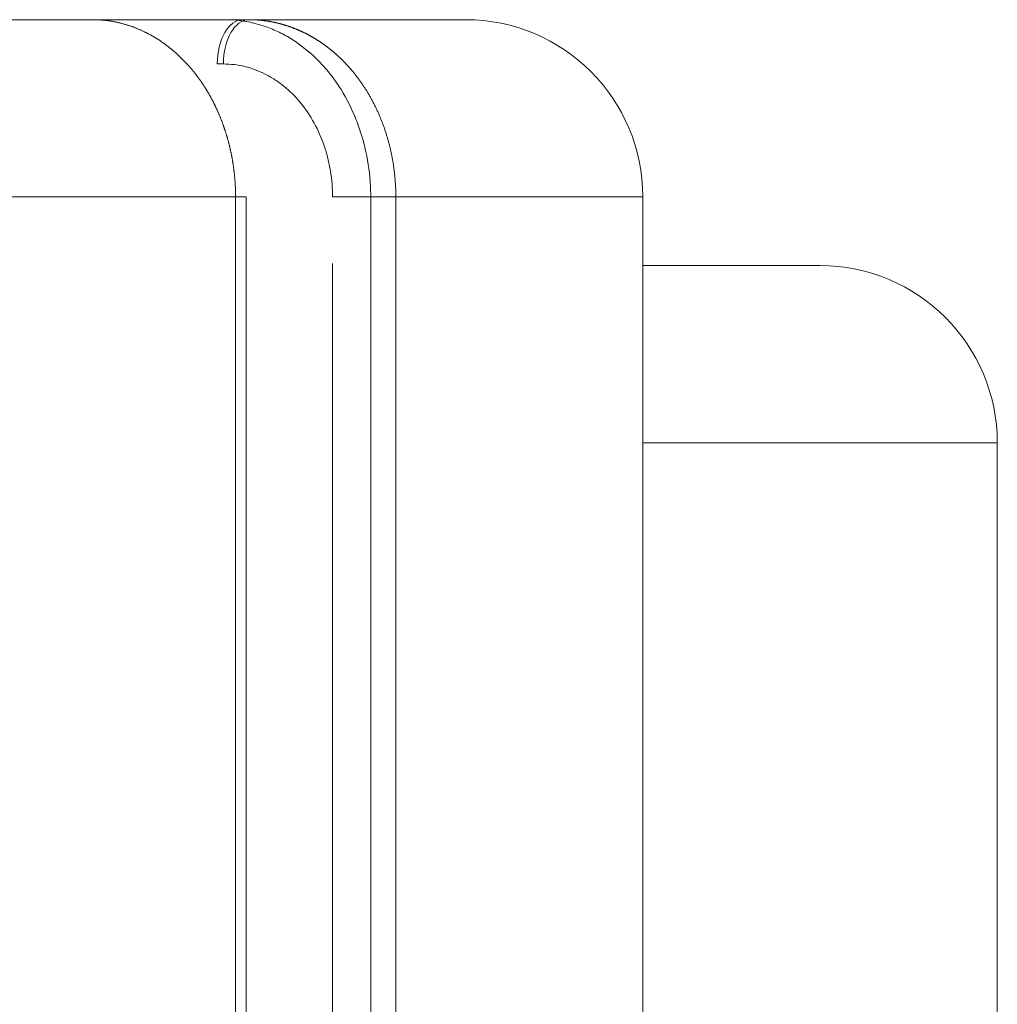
# Model space of a CAD drawing. Header units: millimetres. Extents: x 25069 to 61396, y 8621 to 21558.
# Tile 588 of 656: x 57357 to 57402, y 16304 to 16348. Entities that reach past the tile are written whole.
import ezdxf

# ---------------------------------------------------------------- set-up
doc = ezdxf.new("R2010")
doc.units = ezdxf.units.MM
doc.layers.add('10', color=7, linetype='Continuous')

msp = doc.modelspace()

# ---------------------------------------------------------------- linework, layer by layer
at = {"layer": '10', "color": 7, "linetype": 'Continuous', "lineweight": 20}
for p, q in [((57317.553, 16348.128), (57360.709, 16348.128)), ((57360.664, 16348.128), (57367.492, 16348.128)), ((57366.745, 16348.128), (57367.487, 16348.128)), ((57367.492, 16348.128), (57367.768, 16348.128)), ((57367.768, 16348.128), (57377.55, 16348.128)), ((57366.62, 16346.128), (57366.345, 16346.128)), ((57367.169, 16340.128), (57340.48, 16340.128)), ((57367.169, 16270.129), (57367.169, 16340.128)), ((57367.649, 16340.128), (57367.169, 16340.128)), ((57367.649, 16267.128), (57367.649, 16340.128)), ((57371.546, 16340.128), (57374.402, 16340.128)), ((57373.269, 16340.128), (57373.269, 16267.128)), ((57385.55, 16340.128), (57374.402, 16340.128)), ((57374.402, 16340.128), (57374.402, 16270.129)), ((57385.55, 16340.128), (57385.55, 16267.799)), ((57371.546, 16270.129), (57371.546, 16337.127)), ((57385.55, 16337.028), (57393.55, 16337.028)), ((57385.55, 16337.028), (57393.55, 16337.028)), ((57401.55, 16329.028), (57385.551, 16329.028)), ((57401.55, 16288.812), (57401.55, 16329.028))]:
    msp.add_line(p, q, dxfattribs=at)
for centre in [(57377.55, 16340.128), (57393.55, 16329.028)]:
    msp.add_arc(centre, 8, 0, 90, dxfattribs=at)
for centre in [(57367.492, 16346.128), (57367.768, 16346.128)]:
    msp.add_ellipse(centre, major_axis=(0, -2), ratio=0.573576, start_param=3.141593, end_param=4.712389, dxfattribs=at)
for points, knots in [([(57367.169, 16340.128), (57367.169, 16340.143), (57367.169, 16340.174), (57367.168, 16340.22), (57367.168, 16340.266), (57367.167, 16340.313), (57367.166, 16340.359), (57367.165, 16340.405), (57367.163, 16340.452), (57367.162, 16340.498), (57367.16, 16340.544), (57367.158, 16340.591), (57367.155, 16340.637), (57367.153, 16340.683), (57367.15, 16340.73), (57367.147, 16340.776), (57367.144, 16340.822), (57367.141, 16340.869), (57367.137, 16340.915), (57367.133, 16340.961), (57367.129, 16341.008), (57367.125, 16341.054), (57367.121, 16341.1), (57367.116, 16341.147), (57367.111, 16341.193), (57367.106, 16341.239), (57367.1, 16341.286), (57367.095, 16341.332), (57367.089, 16341.378), (57367.083, 16341.424), (57367.077, 16341.47), (57367.07, 16341.517), (57367.064, 16341.563), (57367.057, 16341.609), (57367.05, 16341.655), (57367.042, 16341.701), (57367.035, 16341.747), (57367.027, 16341.793), (57367.019, 16341.839), (57367.011, 16341.885), (57367.002, 16341.93), (57366.993, 16341.976), (57366.985, 16342.022), (57366.975, 16342.068), (57366.966, 16342.113), (57366.956, 16342.159), (57366.947, 16342.205), (57366.937, 16342.25), (57366.926, 16342.296), (57366.916, 16342.341), (57366.905, 16342.386), (57366.894, 16342.432), (57366.883, 16342.477), (57366.872, 16342.522), (57366.86, 16342.567), (57366.849, 16342.612), (57366.837, 16342.657), (57366.824, 16342.702), (57366.812, 16342.747), (57366.799, 16342.792), (57366.786, 16342.837), (57366.773, 16342.881), (57366.76, 16342.926), (57366.746, 16342.97), (57366.733, 16343.015), (57366.719, 16343.059), (57366.704, 16343.103), (57366.69, 16343.147), (57366.675, 16343.191), (57366.66, 16343.235), (57366.645, 16343.279), (57366.63, 16343.323), (57366.615, 16343.367), (57366.599, 16343.41), (57366.583, 16343.454), (57366.567, 16343.497), (57366.55, 16343.541), (57366.534, 16343.584), (57366.517, 16343.627), (57366.5, 16343.67), (57366.483, 16343.713), (57366.465, 16343.756), (57366.448, 16343.798), (57366.43, 16343.841), (57366.412, 16343.883), (57366.393, 16343.925), (57366.375, 16343.968), (57366.356, 16344.01), (57366.337, 16344.052), (57366.318, 16344.094), (57366.299, 16344.135), (57366.279, 16344.177), (57366.259, 16344.218), (57366.239, 16344.26), (57366.219, 16344.301), (57366.199, 16344.342), (57366.178, 16344.383), (57366.157, 16344.424), (57366.136, 16344.464), (57366.115, 16344.505), (57366.093, 16344.545), (57366.072, 16344.585), (57366.05, 16344.625), (57366.028, 16344.665), (57366.005, 16344.705), (57365.983, 16344.745), (57365.96, 16344.784), (57365.937, 16344.824), (57365.914, 16344.863), (57365.891, 16344.902), (57365.867, 16344.941), (57365.844, 16344.979), (57365.82, 16345.018), (57365.796, 16345.056), (57365.771, 16345.095), (57365.747, 16345.133), (57365.722, 16345.17), (57365.697, 16345.208), (57365.672, 16345.246), (57365.647, 16345.283), (57365.622, 16345.32), (57365.596, 16345.357), (57365.57, 16345.394), (57365.544, 16345.431), (57365.518, 16345.467), (57365.491, 16345.503), (57365.465, 16345.54), (57365.438, 16345.576), (57365.411, 16345.611), (57365.384, 16345.647), (57365.356, 16345.682), (57365.329, 16345.717), (57365.301, 16345.752), (57365.14, 16345.953), (57364.826, 16346.306), (57364.326, 16346.77), (57363.776, 16347.182), (57363.368, 16347.423), (57363.131, 16347.543), (57363.08, 16347.568), (57363.029, 16347.593), (57362.977, 16347.617), (57362.925, 16347.642), (57362.872, 16347.665), (57362.818, 16347.689), (57362.764, 16347.711), (57362.709, 16347.734), (57362.654, 16347.756), (57362.597, 16347.778), (57362.541, 16347.799), (57362.483, 16347.82), (57362.425, 16347.84), (57362.367, 16347.859), (57362.307, 16347.879), (57362.247, 16347.897), (57362.187, 16347.915), (57362.126, 16347.933), (57362.064, 16347.949), (57362.002, 16347.966), (57361.939, 16347.981), (57361.875, 16347.996), (57361.811, 16348.01), (57361.747, 16348.024), (57361.681, 16348.037), (57361.615, 16348.049), (57361.549, 16348.06), (57361.482, 16348.07), (57361.414, 16348.08), (57361.346, 16348.089), (57361.278, 16348.097), (57361.208, 16348.104), (57361.139, 16348.11), (57361.068, 16348.115), (57360.997, 16348.12), (57360.926, 16348.123), (57360.854, 16348.126), (57360.782, 16348.127), (57360.733, 16348.128), (57360.709, 16348.128)], [0, 0, 0, 0, 0.003673, 0.007347, 0.011023, 0.0147, 0.01838, 0.022061, 0.025744, 0.029428, 0.033114, 0.036802, 0.040492, 0.044183, 0.047876, 0.051571, 0.055268, 0.058966, 0.062666, 0.066368, 0.070071, 0.073776, 0.077483, 0.081192, 0.084902, 0.088614, 0.092328, 0.096044, 0.099761, 0.10348, 0.107201, 0.110923, 0.114647, 0.118373, 0.122101, 0.12583, 0.129561, 0.133294, 0.137029, 0.140765, 0.144503, 0.148243, 0.151985, 0.155728, 0.159473, 0.16322, 0.166968, 0.170718, 0.17447, 0.178224, 0.18198, 0.185737, 0.189496, 0.193257, 0.197019, 0.200783, 0.204549, 0.208317, 0.212086, 0.215858, 0.219631, 0.223405, 0.227182, 0.23096, 0.23474, 0.238522, 0.242305, 0.246091, 0.249878, 0.253666, 0.257457, 0.261249, 0.265043, 0.268839, 0.272636, 0.276436, 0.280237, 0.28404, 0.287844, 0.291651, 0.295459, 0.299269, 0.30308, 0.306894, 0.310709, 0.314526, 0.318344, 0.322165, 0.325987, 0.329811, 0.333637, 0.337464, 0.341294, 0.345125, 0.348958, 0.352792, 0.356629, 0.360467, 0.364307, 0.368149, 0.371992, 0.375837, 0.379684, 0.383533, 0.387384, 0.391236, 0.39509, 0.398946, 0.402804, 0.406663, 0.410525, 0.414388, 0.418252, 0.422119, 0.425987, 0.429858, 0.433729, 0.437603, 0.441479, 0.445356, 0.449235, 0.453116, 0.456999, 0.460883, 0.464769, 0.468657, 0.472547, 0.476438, 0.480332, 0.484227, 0.488124, 0.492023, 0.495923, 0.499825, 0.559555, 0.621062, 0.684349, 0.749414, 0.754736, 0.760107, 0.765527, 0.770994, 0.77651, 0.782074, 0.787687, 0.793348, 0.799057, 0.804815, 0.81062, 0.816474, 0.822377, 0.828328, 0.834327, 0.840374, 0.84647, 0.852614, 0.858806, 0.865047, 0.871335, 0.877673, 0.884058, 0.890492, 0.896974, 0.903504, 0.910083, 0.91671, 0.923385, 0.930109, 0.936881, 0.943701, 0.950569, 0.957486, 0.964451, 0.971464, 0.978526, 0.985635, 0.992794, 1, 1, 1, 1]), ([(57366.745, 16348.128), (57366.973, 16348.126), (57367.202, 16348.11), (57367.646, 16348.05), (57367.86, 16348.008), (57368.28, 16347.9), (57368.693, 16347.767), (57369.094, 16347.586), (57369.488, 16347.38), (57369.683, 16347.264), (57370.25, 16346.883), (57370.603, 16346.588), (57371.094, 16346.085), (57371.251, 16345.907), (57371.553, 16345.53), (57371.697, 16345.332), (57372.099, 16344.719), (57372.332, 16344.282), (57372.629, 16343.585), (57372.72, 16343.344), (57372.88, 16342.856), (57372.949, 16342.608), (57373.128, 16341.857), (57373.207, 16341.344), (57373.261, 16340.587), (57373.269, 16340.357), (57373.269, 16340.128)], [0, 0, 0, 0, 0.067111, 0.067111, 0.129821, 0.129821, 0.192532, 0.255242, 0.255242, 0.317952, 0.317952, 0.443373, 0.443373, 0.506083, 0.506083, 0.568794, 0.568794, 0.694214, 0.694214, 0.756925, 0.756925, 0.819635, 0.819635, 0.945056, 0.945056, 1, 1, 1, 1]), ([(57367.768, 16348.128), (57367.78, 16348.128), (57367.806, 16348.128), (57367.844, 16348.127), (57367.882, 16348.127), (57367.92, 16348.126), (57367.958, 16348.124), (57367.996, 16348.123), (57368.034, 16348.121), (57368.072, 16348.119), (57368.11, 16348.117), (57368.147, 16348.115), (57368.185, 16348.112), (57368.222, 16348.109), (57368.259, 16348.106), (57368.297, 16348.102), (57368.334, 16348.099), (57368.371, 16348.095), (57368.408, 16348.091), (57368.445, 16348.086), (57368.481, 16348.081), (57368.518, 16348.077), (57368.555, 16348.071), (57368.591, 16348.066), (57368.628, 16348.06), (57368.664, 16348.055), (57368.7, 16348.049), (57368.736, 16348.042), (57368.772, 16348.036), (57368.808, 16348.029), (57368.844, 16348.022), (57368.879, 16348.015), (57368.915, 16348.007), (57368.95, 16348), (57368.986, 16347.992), (57369.021, 16347.984), (57369.056, 16347.976), (57369.091, 16347.967), (57369.126, 16347.959), (57369.161, 16347.95), (57369.196, 16347.941), (57369.23, 16347.931), (57369.265, 16347.922), (57369.299, 16347.912), (57369.333, 16347.902), (57369.367, 16347.892), (57369.401, 16347.882), (57369.435, 16347.871), (57369.469, 16347.861), (57369.503, 16347.85), (57369.536, 16347.839), (57369.57, 16347.828), (57369.603, 16347.816), (57369.636, 16347.805), (57369.669, 16347.793), (57369.702, 16347.781), (57369.735, 16347.769), (57369.767, 16347.756), (57369.8, 16347.744), (57369.832, 16347.731), (57369.865, 16347.718), (57369.897, 16347.705), (57369.929, 16347.692), (57369.961, 16347.679), (57369.993, 16347.665), (57370.024, 16347.652), (57370.056, 16347.638), (57370.087, 16347.624), (57370.118, 16347.61), (57370.15, 16347.595), (57370.181, 16347.581), (57370.211, 16347.566), (57370.242, 16347.551), (57370.273, 16347.536), (57370.303, 16347.521), (57370.334, 16347.506), (57370.364, 16347.491), (57370.394, 16347.475), (57370.424, 16347.46), (57370.454, 16347.444), (57370.484, 16347.428), (57370.513, 16347.412), (57370.543, 16347.396), (57370.572, 16347.379), (57370.601, 16347.363), (57370.63, 16347.346), (57370.659, 16347.329), (57370.688, 16347.312), (57370.716, 16347.295), (57370.745, 16347.278), (57370.773, 16347.261), (57370.802, 16347.244), (57370.83, 16347.226), (57370.858, 16347.208), (57370.885, 16347.191), (57370.913, 16347.173), (57370.941, 16347.155), (57370.968, 16347.137), (57370.995, 16347.119), (57371.022, 16347.1), (57371.05, 16347.082), (57371.076, 16347.063), (57371.103, 16347.045), (57371.13, 16347.026), (57371.156, 16347.007), (57371.183, 16346.988), (57371.209, 16346.969), (57371.235, 16346.95), (57371.261, 16346.931), (57371.286, 16346.911), (57371.312, 16346.892), (57371.338, 16346.872), (57371.363, 16346.853), (57371.388, 16346.833), (57371.413, 16346.813), (57371.438, 16346.793), (57371.463, 16346.773), (57371.488, 16346.753), (57371.512, 16346.733), (57371.537, 16346.713), (57371.561, 16346.693), (57371.585, 16346.672), (57371.609, 16346.652), (57371.633, 16346.631), (57371.657, 16346.611), (57371.68, 16346.59), (57371.704, 16346.569), (57371.727, 16346.548), (57371.75, 16346.527), (57371.773, 16346.506), (57371.796, 16346.485), (57371.819, 16346.464), (57371.842, 16346.443), (57371.864, 16346.422), (57371.887, 16346.401), (57371.909, 16346.379), (57371.931, 16346.358), (57371.953, 16346.336), (57371.975, 16346.315), (57371.997, 16346.293), (57372.018, 16346.272), (57372.04, 16346.25), (57372.061, 16346.228), (57372.082, 16346.206), (57372.103, 16346.185), (57372.124, 16346.163), (57372.145, 16346.141), (57372.166, 16346.119), (57372.186, 16346.097), (57372.207, 16346.075), (57372.227, 16346.053), (57372.247, 16346.03), (57372.267, 16346.008), (57372.287, 16345.986), (57372.307, 16345.964), (57372.326, 16345.942), (57372.346, 16345.919), (57372.365, 16345.897), (57372.385, 16345.874), (57372.404, 16345.852), (57372.423, 16345.83), (57372.442, 16345.807), (57372.471, 16345.772), (57372.511, 16345.723), (57372.56, 16345.661), (57372.609, 16345.599), (57372.658, 16345.536), (57372.706, 16345.472), (57372.753, 16345.408), (57372.8, 16345.343), (57372.846, 16345.278), (57372.891, 16345.212), (57372.936, 16345.145), (57372.98, 16345.079), (57373.024, 16345.011), (57373.067, 16344.943), (57373.109, 16344.875), (57373.151, 16344.806), (57373.192, 16344.736), (57373.232, 16344.666), (57373.272, 16344.596), (57373.311, 16344.525), (57373.349, 16344.454), (57373.387, 16344.382), (57373.424, 16344.31), (57373.461, 16344.238), (57373.496, 16344.165), (57373.531, 16344.092), (57373.566, 16344.018), (57373.6, 16343.944), (57373.633, 16343.869), (57373.665, 16343.795), (57373.697, 16343.72), (57373.728, 16343.644), (57373.758, 16343.568), (57373.788, 16343.492), (57373.817, 16343.416), (57373.845, 16343.339), (57373.872, 16343.262), (57373.899, 16343.185), (57373.926, 16343.107), (57373.951, 16343.029), (57373.976, 16342.951), (57374, 16342.873), (57374.023, 16342.794), (57374.046, 16342.715), (57374.068, 16342.636), (57374.089, 16342.557), (57374.11, 16342.478), (57374.13, 16342.398), (57374.149, 16342.318), (57374.167, 16342.238), (57374.185, 16342.158), (57374.202, 16342.078), (57374.219, 16341.997), (57374.234, 16341.917), (57374.249, 16341.836), (57374.264, 16341.755), (57374.277, 16341.674), (57374.29, 16341.593), (57374.302, 16341.512), (57374.314, 16341.431), (57374.324, 16341.35), (57374.335, 16341.268), (57374.344, 16341.187), (57374.353, 16341.105), (57374.36, 16341.024), (57374.368, 16340.942), (57374.374, 16340.861), (57374.38, 16340.779), (57374.385, 16340.698), (57374.39, 16340.616), (57374.394, 16340.535), (57374.397, 16340.453), (57374.399, 16340.372), (57374.401, 16340.29), (57374.402, 16340.209), (57374.402, 16340.155), (57374.402, 16340.128)], [0, 0, 0, 0, 0.003675, 0.007343, 0.011004, 0.014657, 0.018304, 0.021943, 0.025576, 0.029201, 0.032819, 0.036431, 0.040035, 0.043631, 0.047221, 0.050804, 0.05438, 0.057948, 0.06151, 0.065064, 0.068611, 0.072151, 0.075684, 0.07921, 0.082729, 0.086241, 0.089745, 0.093243, 0.096733, 0.100217, 0.103693, 0.107162, 0.110624, 0.114079, 0.117527, 0.120967, 0.124401, 0.127828, 0.131247, 0.134659, 0.138065, 0.141463, 0.144854, 0.148238, 0.151615, 0.154984, 0.158347, 0.161703, 0.165051, 0.168392, 0.171727, 0.175054, 0.178374, 0.181687, 0.184992, 0.188291, 0.191583, 0.194867, 0.198145, 0.201415, 0.204678, 0.207935, 0.211184, 0.214425, 0.21766, 0.220888, 0.224109, 0.227322, 0.230529, 0.233728, 0.23692, 0.240105, 0.243283, 0.246454, 0.249618, 0.252775, 0.255924, 0.259067, 0.262202, 0.265331, 0.268452, 0.271566, 0.274673, 0.277773, 0.280866, 0.283951, 0.28703, 0.290102, 0.293166, 0.296223, 0.299274, 0.302317, 0.305353, 0.308382, 0.311403, 0.314418, 0.317426, 0.320426, 0.32342, 0.326406, 0.329385, 0.332357, 0.335322, 0.33828, 0.341231, 0.344174, 0.347111, 0.350041, 0.352963, 0.355878, 0.358786, 0.361688, 0.364581, 0.367468, 0.370348, 0.373221, 0.376086, 0.378945, 0.381796, 0.384641, 0.387478, 0.390308, 0.393131, 0.395947, 0.398755, 0.401557, 0.404352, 0.407139, 0.409919, 0.412693, 0.415459, 0.418218, 0.42097, 0.423715, 0.426453, 0.429183, 0.431907, 0.434623, 0.437333, 0.440035, 0.44273, 0.445418, 0.448099, 0.450773, 0.45344, 0.456099, 0.458752, 0.461397, 0.464036, 0.466667, 0.469291, 0.471908, 0.474518, 0.477121, 0.479717, 0.482305, 0.484887, 0.487461, 0.490029, 0.492589, 0.495142, 0.497688, 0.500227, 0.50709, 0.513947, 0.520798, 0.527645, 0.534486, 0.541321, 0.548151, 0.554976, 0.561795, 0.568609, 0.575418, 0.582221, 0.589019, 0.595811, 0.602598, 0.60938, 0.616156, 0.622927, 0.629692, 0.636452, 0.643207, 0.649956, 0.6567, 0.663438, 0.670171, 0.676899, 0.683621, 0.690338, 0.69705, 0.703756, 0.710457, 0.717153, 0.723843, 0.730528, 0.737207, 0.743881, 0.75055, 0.757213, 0.763871, 0.770523, 0.777171, 0.783813, 0.790449, 0.79708, 0.803706, 0.810327, 0.816942, 0.823551, 0.830156, 0.836755, 0.843349, 0.849937, 0.85652, 0.863098, 0.86967, 0.876237, 0.882799, 0.889355, 0.895906, 0.902452, 0.908993, 0.915528, 0.922057, 0.928582, 0.935101, 0.941615, 0.948123, 0.954626, 0.961124, 0.967617, 0.974104, 0.980586, 0.987063, 0.993534, 1, 1, 1, 1]), ([(57371.546, 16340.128), (57371.546, 16340.524), (57371.514, 16340.914), (57371.42, 16341.49), (57371.381, 16341.68), (57371.288, 16342.057), (57371.233, 16342.244), (57371.047, 16342.789), (57370.896, 16343.134), (57370.538, 16343.786), (57370.33, 16344.095), (57369.876, 16344.648), (57369.628, 16344.896), (57369.224, 16345.225), (57369.085, 16345.327), (57368.801, 16345.512), (57368.656, 16345.595), (57368.212, 16345.819), (57367.902, 16345.935), (57367.267, 16346.089), (57366.945, 16346.128), (57366.62, 16346.128)], [0, 0, 0, 0, 0.125, 0.125, 0.1875, 0.1875, 0.25, 0.25, 0.375, 0.375, 0.5, 0.5, 0.625, 0.625, 0.6875, 0.6875, 0.75, 0.75, 0.875, 0.875, 1, 1, 1, 1])]:
    msp.add_open_spline(points, degree=3, knots=knots, dxfattribs=at)

doc.saveas('drawing.dxf')
